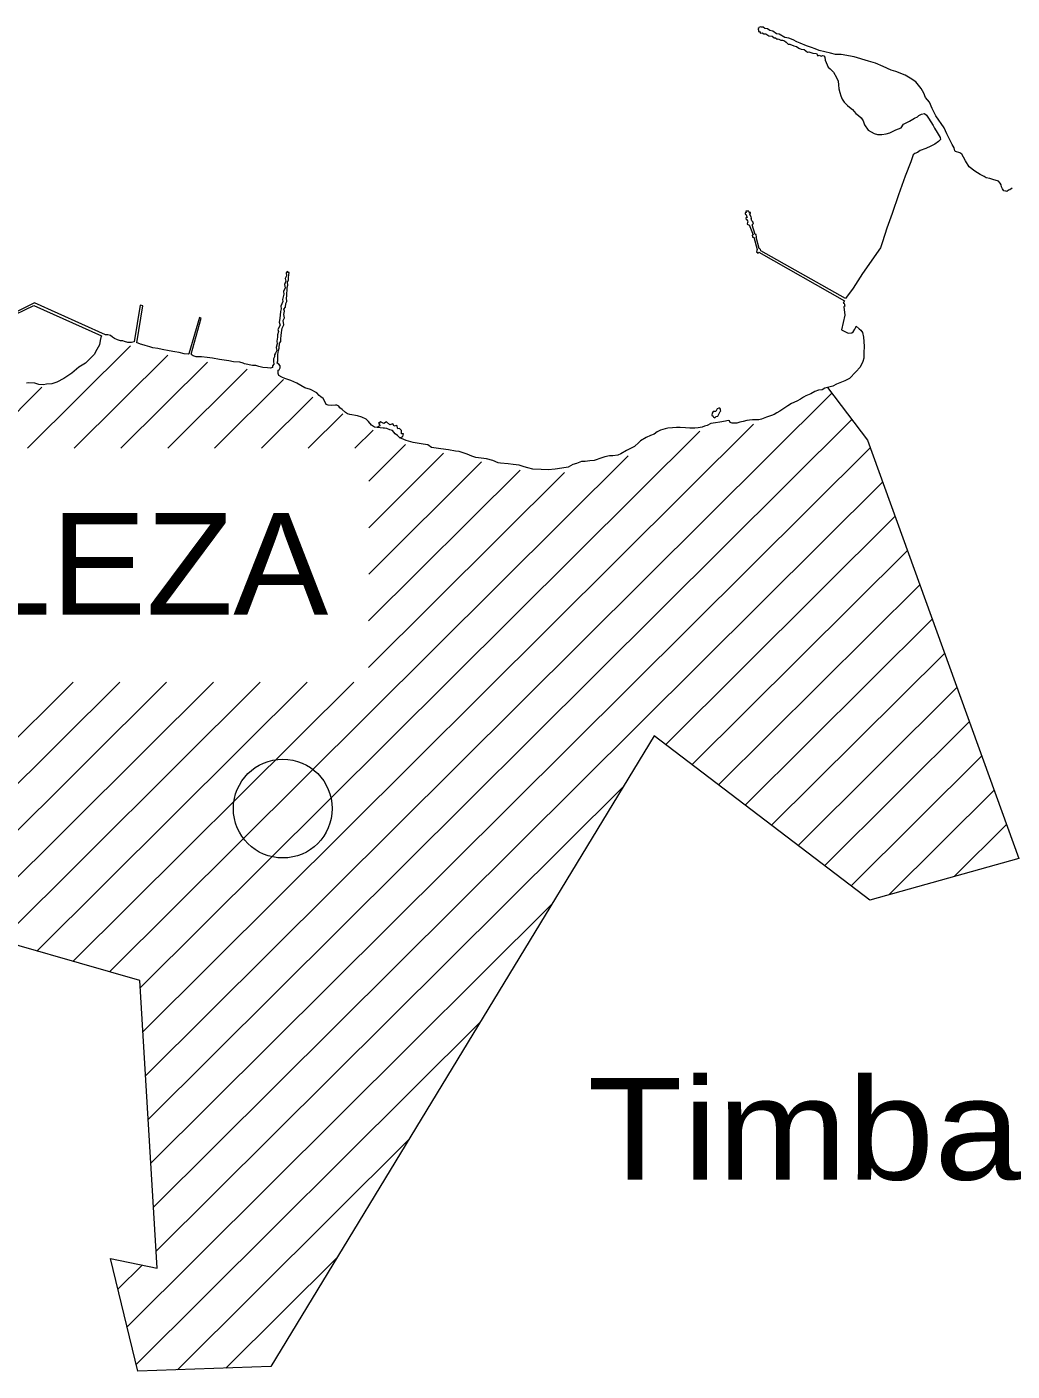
# Model space of a CAD drawing. Extents: x 47169 to 972804, y 7447977 to 9608469.
# Drawn here: x 552551 to 559167, y 9582149 to 9591172 of the extents above; entities that cross this region are included whole.
import ezdxf

# ---------------------------------------------------------------- set-up
doc = ezdxf.new("R2010")
doc.units = 0
doc.header["$LTSCALE"] = 270
doc.layers.add('1', color=7, linetype='Continuous', lineweight=13)
doc.layers.add('2', color=7, linetype='Continuous', lineweight=13)
doc.layers.add('3', color=7, linetype='Continuous')

msp = doc.modelspace()

# ---------------------------------------------------------------- linework, layer by layer
at = {"layer": '1'}
for p, q in [((552555.3, 9588344.7), (553246.1, 9589031.6)), ((552869.5, 9588344.6), (553497, 9588968.5)), ((553182.7, 9588344.4), (553763.5, 9588921.9)), ((553498.1, 9588344.2), (554031.1, 9588874.2)), ((553811.2, 9588344), (554274.3, 9588804.5)), ((552241, 9588344.9), (552651.8, 9588753.4)), ((553348.9, 9584133.6), (557955.6, 9588713.9)), ((554125.5, 9588343.9), (554470.8, 9588687.2)), ((553366.5, 9583838.4), (558089.9, 9588535.9)), ((554439.8, 9588343.7), (554671.7, 9588574.3)), ((553313.7, 9584723.8), (557069.3, 9588458)), ((553331.3, 9584428.7), (557430.2, 9588505.3)), ((554754.1, 9588343.5), (554877.1, 9588465.9)), ((553384.1, 9583544.3), (558214.1, 9588346.8)), ((554846.6, 9588122.9), (555093.6, 9588368.5)), ((553105, 9584829), (556589.4, 9588293.6)), ((554846.2, 9587498.3), (555604.4, 9588252.1)), ((554846.4, 9587810), (555349, 9588309.8)), ((554845.9, 9586872.6), (556161.8, 9588181.1)), ((554846.1, 9587184.4), (555863.1, 9588195.6)), ((553401.7, 9583249.2), (558297.3, 9588116.8)), ((556840.4, 9586355.6), (558380.4, 9587886.8)), ((557018, 9586220.7), (558463.6, 9587656.9)), ((557195.6, 9586084.6), (558546.7, 9587426.9)), ((557374.3, 9585948.5), (558629.9, 9587196.9)), ((557551.9, 9585813.6), (558713, 9586966.9)), ((551397.4, 9585318.5), (552861.2, 9586774.1)), ((551641.6, 9585248.7), (553175.5, 9586774)), ((551884.8, 9585179), (553489.6, 9586773.8)), ((552129.1, 9585109.2), (553803.9, 9586773.6)), ((552373.3, 9585038.3), (554117.4, 9586773.4)), ((552617.6, 9584968.5), (554432.6, 9586773.3)), ((552860.7, 9584898.8), (554745.8, 9586773.1)), ((557729.5, 9585677.5), (558796.2, 9586738.1)), ((557907.1, 9585541.4), (558879.3, 9586508.1)), ((558085.8, 9585406.5), (558962.5, 9586278.1)), ((553419.3, 9582954.1), (556557, 9586073.9)), ((558338.9, 9585345.5), (559045.6, 9586048.1)), ((558776.5, 9585469.1), (559128.8, 9585818.2)), ((553223.6, 9582446.8), (556076.9, 9585283.8)), ((553284.6, 9582194.7), (555596.7, 9584493.8)), ((553562.1, 9582158.1), (555116.5, 9583703.7)), ((553161.6, 9582698.8), (553326, 9582861.2)), ((553887.5, 9582170.1), (554636.3, 9582913.6))]:
    msp.add_line(p, q, dxfattribs=at)
for points in [[(559168, 9590089.5), (559152.4, 9590077.3), (559141.3, 9590076.2), (559130.2, 9590067.4), (559123.6, 9590069.6), (559110.2, 9590071.8), (559101.4, 9590084), (559095.8, 9590098.3), (559092.5, 9590111.6), (559086.9, 9590122.7), (559074.7, 9590137), (559038.1, 9590148.1), (559017, 9590154.8), (558992.6, 9590159.2), (558979.2, 9590166.9), (558952.6, 9590180.2), (558917.1, 9590202.3), (558878.2, 9590233.3), (558853.8, 9590272), (558840.5, 9590297.5), (558828.3, 9590316.3), (558815, 9590326.2), (558787.2, 9590334), (558782.8, 9590339.5), (558778.4, 9590360.5), (558765.1, 9590381.5), (558749.5, 9590412.5), (558727.3, 9590454.5), (558709.6, 9590493.2), (558654.1, 9590573.9), (558630.8, 9590624.8), (558612, 9590665.7), (558585.3, 9590696.7), (558574.2, 9590727.6), (558555.4, 9590757.5), (558521, 9590802.8), (558482.1, 9590827.2), (558448.8, 9590847.1), (558385.5, 9590871.4), (558355.6, 9590880.3), (558300, 9590904.7), (558249, 9590927.9), (558203.4, 9590942.3), (558105.7, 9590971.1), (558019.1, 9590985.5), (557981.4, 9590986.6), (557948.1, 9590994.4), (557870.3, 9591013.2), (557843.7, 9591024.3), (557820.4, 9591032.1), (557785.9, 9591044.2), (557742.6, 9591062), (557721.6, 9591071.9), (557696, 9591084.1), (557668.3, 9591095.2), (557640.5, 9591100.7), (557601.7, 9591121.7), (557583.9, 9591125), (557559.4, 9591143.8), (557540.6, 9591147.2), (557525, 9591159.3), (557507.3, 9591161.6), (557495.1, 9591170.4), (557484, 9591169.3), (557478.4, 9591171.5), (557466.2, 9591168.2), (557467.3, 9591164.9), (557460.6, 9591160.5), (557460.6, 9591152.8), (557463.9, 9591151.6), (557463.9, 9591139.5)], [(557463.9, 9591139.5), (557470.6, 9591139.5), (557477.3, 9591129.5), (557487.3, 9591131.7), (557499.5, 9591124), (557512.8, 9591125.1), (557532.8, 9591110.7), (557555, 9591108.5), (557569.4, 9591097.4), (557577.2, 9591097.4), (557589.4, 9591089.7), (557596.1, 9591090.8), (557613.8, 9591081.9), (557624.9, 9591083), (557637.2, 9591077.5), (557650.5, 9591069.7), (557663.8, 9591056.5), (557674.9, 9591055.3), (557701.5, 9591044.3), (557719.3, 9591038.8), (557733.7, 9591028.8), (557750.4, 9591022.2), (557769.3, 9591019.9), (557793.7, 9591001.1), (557802.6, 9591003.3), (557829.2, 9590995.6), (557852.6, 9590992.2), (557862.5, 9590977.9), (557870.3, 9590981.2), (557883.6, 9590974.5), (557892.5, 9590979), (557902.5, 9590977.8), (557908.1, 9590967.9), (557911.4, 9590949.1), (557918, 9590932.5), (557932.4, 9590901.6), (557945.8, 9590889.4), (557968, 9590868.4), (557986.8, 9590830.8), (557997.9, 9590807.6), (558000.1, 9590782.1), (558003.4, 9590756.7), (558009, 9590731.3), (558015.6, 9590709.2), (558025.6, 9590685.9), (558038.9, 9590666), (558061.1, 9590642.8), (558075.6, 9590631.7), (558094.4, 9590617.4), (558117.7, 9590589.7), (558134.4, 9590577.5), (558153.2, 9590561), (558166.6, 9590539.9), (558175.4, 9590513.4), (558201, 9590479.1), (558240.9, 9590457), (558262, 9590449.2), (558292, 9590449.2), (558320.9, 9590453.6), (558346.4, 9590460.2), (558363.1, 9590470.2), (558386.4, 9590480.1), (558422, 9590494.5), (558436.4, 9590518.8), (558477.5, 9590538.7), (558511.9, 9590558.5), (558530.8, 9590568.5), (558539.7, 9590576.2), (558557.5, 9590586.1), (558577.5, 9590590.6), (558591.9, 9590579.5), (558604.1, 9590559.6), (558620.8, 9590535.2), (558637.4, 9590508.7), (558646.3, 9590492.1), (558664, 9590463.4), (558677.3, 9590440.2), (558684, 9590428), (558686.2, 9590415.8), (558672.9, 9590402.6), (558648.4, 9590384.9), (558620.7, 9590371.7), (558586.2, 9590356.2), (558549.6, 9590340.8), (558530.7, 9590328.6), (558512.9, 9590322), (558502.9, 9590313.1), (558496.2, 9590293.2), (558486.2, 9590266.7), (558449.5, 9590170.6), (558402.8, 9590043.5), (558361.7, 9589918.6), (558326.1, 9589820.2), (558296, 9589729.6), (558282.7, 9589687.6), (558162.6, 9589516.3), (558099.3, 9589418), (558048.1, 9589349.5), (557478.6, 9589669.3), (557478.6, 9589668.2), (557476.4, 9589678.1)], [(557927.8, 9588750.4), (558195.3, 9588397.6), (559210.8, 9585590.4), (558211.2, 9585310.2), (556763.8, 9586414.3), (554189.6, 9582179.8), (553295.6, 9582149.4), (553111.7, 9582905.6), (553425.9, 9582840.2), (553310.4, 9584770.3), (551280.8, 9585351.7), (550474.4, 9584975.2), (548519.6, 9586353.5), (545398.6, 9585231.9), (544651.7, 9586116.6), (544934, 9586558.6), (545024.4, 9590121.2), (547463.6, 9591089.5)], [(557476.4, 9589678.1), (557472, 9589682.6), (557467.5, 9589683.7), (557447.6, 9589761.1), (557450.9, 9589761.1), (557448.7, 9589777.6), (557442.1, 9589777.6), (557422.1, 9589842.9), (557426.5, 9589848.4), (557428.8, 9589849.5), (557431, 9589856.1), (557426.6, 9589863.9), (557419.9, 9589869.4), (557414.3, 9589884.9), (557417.7, 9589887.1), (557415.5, 9589895.9), (557403.3, 9589916.9), (557411, 9589919.2), (557409.9, 9589924.7), (557401.1, 9589924.7), (557397.7, 9589934.6), (557378.8, 9589934.6), (557379.9, 9589924.7), (557373.3, 9589922.5), (557373.3, 9589913.6), (557378.8, 9589913.6), (557386.6, 9589891.5), (557378.8, 9589890.4), (557379.9, 9589876.1), (557386.6, 9589879.4), (557391, 9589861.7), (557388.8, 9589860.6), (557387.7, 9589848.4), (557391, 9589846.2), (557396.6, 9589844), (557402.1, 9589844), (557428.7, 9589775.4), (557420.9, 9589773.2), (557424.3, 9589760), (557433.2, 9589760), (557455.3, 9589678.2), (557450.9, 9589661.6), (557462, 9589652.7), (557466.4, 9589659.3), (558040.4, 9589331.8), (558032.6, 9589316.3), (558038.1, 9589315.2), (558041.5, 9589310.8), (558041.4, 9589303.1), (558042.6, 9589296.4), (558035.9, 9589292), (558042.5, 9589236.7), (558020.3, 9589138.4), (558064.7, 9589115.1), (558091.3, 9589118.4), (558099.1, 9589124), (558111.3, 9589141.6), (558118, 9589156), (558120.2, 9589163.7), (558139.1, 9589146), (558151.3, 9589135), (558162.4, 9589119.5), (558169, 9589089.7), (558171.2, 9589060.9), (558172.3, 9589025.5), (558170.1, 9588986.8), (558170.1, 9588947.1), (558164.5, 9588924.9), (558145.6, 9588887.4), (558117.8, 9588855.3), (558074.5, 9588811.1), (558043.4, 9588796.8), (558008.9, 9588782.4), (557987.8, 9588773.6), (557962.3, 9588759.2), (557927.8, 9588750.4), (557909, 9588746), (557890.1, 9588736.1), (557866.8, 9588732.8), (557842.3, 9588724), (557815.7, 9588709.6), (557782.3, 9588695.2), (557765.7, 9588685.3), (557745.7, 9588673.2), (557720.1, 9588659.9), (557684.6, 9588643.3), (557661.3, 9588629), (557634.6, 9588611.3), (557606.8, 9588592.6), (557587.9, 9588580.4), (557567.9, 9588570.5), (557551.3, 9588562.7), (557530.2, 9588556.1), (557516.8, 9588551.7), (557506.8, 9588548.4), (557483.5, 9588538.5), (557465.8, 9588535.2), (557445.8, 9588535.2), (557422.4, 9588535.2), (557402.4, 9588533), (557384.7, 9588529.7)], [(554622.9, 9588632.9), (554597.4, 9588629.7), (554574.1, 9588633), (554561.8, 9588637.4), (554550.7, 9588660.6), (554539.6, 9588678.3), (554525.2, 9588688.3), (554513, 9588698.2), (554497.5, 9588715.9), (554455.3, 9588738), (554418.6, 9588748), (554363.1, 9588780.1), (554324.3, 9588797.8), (554284.3, 9588812.2), (554263.2, 9588821.1), (554243.2, 9588832.1), (554238.8, 9588845.4), (554238.8, 9588866.4), (554244.4, 9588869.7), (554252.1, 9588884.1), (554252.1, 9588896.2), (554243.3, 9588907.3), (554232.2, 9588913.9), (554236.6, 9588930.5), (554236.6, 9588952.6), (554236.7, 9588972.5), (554241.1, 9588999), (554244.4, 9589014.5), (554247.8, 9589047.7), (554255.6, 9589059.8), (554255.6, 9589078.6), (554257.8, 9589100.7), (554260, 9589120.6), (554263.4, 9589133.9), (554264.5, 9589149.4), (554275.6, 9589172.6), (554272.3, 9589200.2), (554280.1, 9589217.9), (554275.7, 9589240), (554280.1, 9589263.2), (554276.8, 9589277.6), (554287.9, 9589290.8), (554289, 9589315.2), (554295.7, 9589328.4), (554294.6, 9589352.8), (554296.8, 9589363.8), (554296.8, 9589389.2), (554297.9, 9589397), (554298, 9589421.3), (554303.5, 9589439), (554301.3, 9589457.8), (554306.9, 9589474.3), (554308, 9589489.8), (554310.2, 9589506.4), (554311.3, 9589524.1), (554303.6, 9589524.1), (554301.4, 9589531.8), (554291.4, 9589519.7), (554294.7, 9589500.9), (554284.7, 9589482.1), (554290.2, 9589465.5), (554281.3, 9589442.3), (554284.6, 9589420.2), (554273.5, 9589394.8), (554276.8, 9589378.2), (554267.9, 9589341.7), (554269, 9589327.3), (554256.8, 9589297.5), (554259, 9589278.7), (554253.5, 9589261), (554250.1, 9589214.6), (554244.5, 9589189.2), (554252.3, 9589170.4), (554236.7, 9589139.4), (554240.1, 9589127.3), (554234.5, 9589105.2), (554234.5, 9589088.6), (554228.9, 9589063.2), (554232.2, 9589044.4), (554224.4, 9589020.1), (554230, 9589000.2), (554221.1, 9588981.4), (554213.3, 9588970.3), (554214.4, 9588955.9), (554207.8, 9588943.8), (554207.7, 9588925), (554208.8, 9588907.3), (554201.1, 9588897.4), (554199.9, 9588886.3), (554187.7, 9588880.8), (554167.7, 9588883), (554135.5, 9588885.2), (554107.8, 9588893), (554088.9, 9588899.6), (554066.7, 9588898.6), (554012.3, 9588909.6), (554004.5, 9588915.2), (553980.1, 9588920.7), (553939, 9588924.1), (553907.9, 9588930.7), (553875.7, 9588934)], [(553875.7, 9588934), (553844.6, 9588939.6), (553796.9, 9588948.4), (553761.3, 9588951.8), (553724.7, 9588956.2), (553708, 9588956.2), (553686.9, 9588957.3), (553668.1, 9588962.9), (553660.3, 9588968.4), (553654.7, 9588973.9), (553721.5, 9589217.1), (553709.3, 9589221.5), (553638.1, 9588976.2), (553633.6, 9588975.1), (553607, 9588977.3), (553574.8, 9588986.2), (553544.8, 9588990.6), (553505.9, 9588998.3), (553460.4, 9589007.2), (553431.5, 9589012.8), (553397.1, 9589018.3), (553376, 9589024.9), (553346.1, 9589032.7), (553322.7, 9589039.3), (553313.8, 9589042.7), (553298.3, 9589049.3), (553289.4, 9589051.5), (553330.6, 9589299.1), (553312.9, 9589303.5), (553270.6, 9589058.2), (553253.9, 9589052.6), (553229.5, 9589053.8), (553206.1, 9589060.4), (553195, 9589064.8), (553179.5, 9589064.8), (553159.5, 9589071.5), (553140.6, 9589079.2), (553126.2, 9589088.1), (553112.9, 9589099.2), (553094, 9589104.7), (553079.6, 9589103.6), (552603.3, 9589320.5), (552410, 9589222.2)], [(552411.1, 9589211.2), (552598.8, 9589301.7), (553052.9, 9589098.1), (553047.3, 9589087), (553042.9, 9589067.1), (553038.4, 9589037.3), (553021.8, 9589005.2), (553002.9, 9588973.2), (552944, 9588913.5), (552900.7, 9588887), (552854, 9588848.4), (552798.4, 9588810.8), (552751.8, 9588787.6), (552718.5, 9588775.5), (552682.9, 9588774.4), (552662.9, 9588768.9), (552630.7, 9588771.1), (552605.2, 9588780), (552565.2, 9588783.3), (552548.6, 9588781.1)], [(557384.7, 9588529.7), (557361.3, 9588523.1), (557338, 9588518.6), (557319.2, 9588512), (557299.2, 9588510.9), (557285.8, 9588510.9), (557273.6, 9588516.5), (557269.2, 9588526.4), (557259.2, 9588529.7), (557241.4, 9588524.2), (557204.8, 9588517.6), (557175.9, 9588513.2), (557143.7, 9588508.8), (557119.2, 9588496.7), (557100.4, 9588491.2), (557084.8, 9588485.6), (557059.3, 9588480.1), (557037.1, 9588479), (557022.6, 9588477.9), (557002.6, 9588479), (556973.8, 9588481.3), (556938.2, 9588483.5), (556913.8, 9588483.5), (556886, 9588481.3), (556854.9, 9588479.1), (556836.1, 9588474.7), (556806.1, 9588464.8), (556783.8, 9588452.6), (556762.7, 9588437.2), (556738.3, 9588428.3), (556709.4, 9588416.2), (556671.7, 9588394.1), (556659.4, 9588382), (556630.5, 9588355.5), (556600.6, 9588338.9), (556578.3, 9588329), (556538.3, 9588306.9), (556519.5, 9588298), (556485, 9588291.4), (556462.8, 9588291.4), (556432.8, 9588284.8), (556411.7, 9588278.2), (556359.5, 9588260.5), (556331.8, 9588259.5), (556299.6, 9588253.9), (556275.1, 9588254), (556240.7, 9588240.7), (556217.4, 9588234.1), (556185.2, 9588216.4), (556142.9, 9588208.7), (556097.4, 9588202.1), (556051.9, 9588197.7), (556004.1, 9588200), (555947.5, 9588202.2), (555915.3, 9588211.1), (555890.9, 9588217.7), (555857.6, 9588228.8), (555816.5, 9588235.4), (555782.1, 9588239.9), (555731, 9588244.3), (555715.4, 9588245.4), (555678.8, 9588262), (555636.6, 9588273.1), (555565.5, 9588282), (555538.9, 9588290.9), (555507.8, 9588303), (555454.5, 9588320.8), (555430.1, 9588324.1), (555381.2, 9588333), (555330.1, 9588338.5), (555269.1, 9588347.4), (555243.5, 9588366.2), (555211.3, 9588371.7), (555172.5, 9588378.4), (555145.8, 9588381.7), (555098.1, 9588395), (555081.4, 9588402.8), (555055.9, 9588413.8), (555040.3, 9588429.3), (555023.7, 9588440.4), (555007.1, 9588462.5), (554988.2, 9588468), (554968.2, 9588475.8), (554952.6, 9588479.1), (554950.4, 9588479.1), (554942.7, 9588479.1), (554902.7, 9588482.5), (554886, 9588485.8), (554864.9, 9588499.1), (554846.1, 9588522.3), (554828.3, 9588538.9), (554800.6, 9588552.2), (554770.6, 9588561), (554719.5, 9588571), (554705.1, 9588575.4), (554690.6, 9588584.3), (554668.4, 9588603.1), (554652.9, 9588615.2), (554645.1, 9588626.3), (554632.9, 9588632.9), (554622.9, 9588632.9)], [(555055.9, 9588413.8), (555075.9, 9588422.7), (555079.2, 9588440.3), (555067, 9588439.2), (555065.9, 9588462.5), (555053.7, 9588476.8), (555042.6, 9588473.5), (555035.9, 9588496.8), (555018.2, 9588492.3), (555009.3, 9588507.8), (554988.2, 9588501.2), (554966, 9588520), (554947.1, 9588510.1), (554926, 9588520), (554911.6, 9588510.1), (554920.4, 9588507.9), (554917.1, 9588497.9), (554923.8, 9588496.8), (554902.7, 9588482.5)]]:
    msp.add_lwpolyline(points, dxfattribs=at)
msp.add_lwpolyline([(557207, 9588589.5), (557211.5, 9588595), (557209.3, 9588599.4), (557209.3, 9588606), (557203.7, 9588611.6), (557198.2, 9588611.6), (557185.9, 9588607.2), (557177.1, 9588590.6), (557159.3, 9588590.6), (557152.6, 9588579.6), (557150.4, 9588566.3), (557158.2, 9588558.5), (557161.5, 9588553), (557170.4, 9588548.6), (557179.3, 9588556.3), (557191.5, 9588558.5), (557199.2, 9588576.2)], close=True, dxfattribs=at)
at = {"layer": '2'}
msp.add_circle((554269.6, 9585925), 331.7, dxfattribs=at)

# ---------------------------------------------------------------- texts
at = {"layer": '3'}
for s, width, p in [('FORTALEZA', 1.05, (548938.7, 9587226.6)), ('Timbaúba', 1.15, (556314.7, 9583434.1))]:
    msp.add_text(s, height=681.6, dxfattribs=dict(at, width=width)).set_placement(p)

doc.saveas('drawing.dxf')
